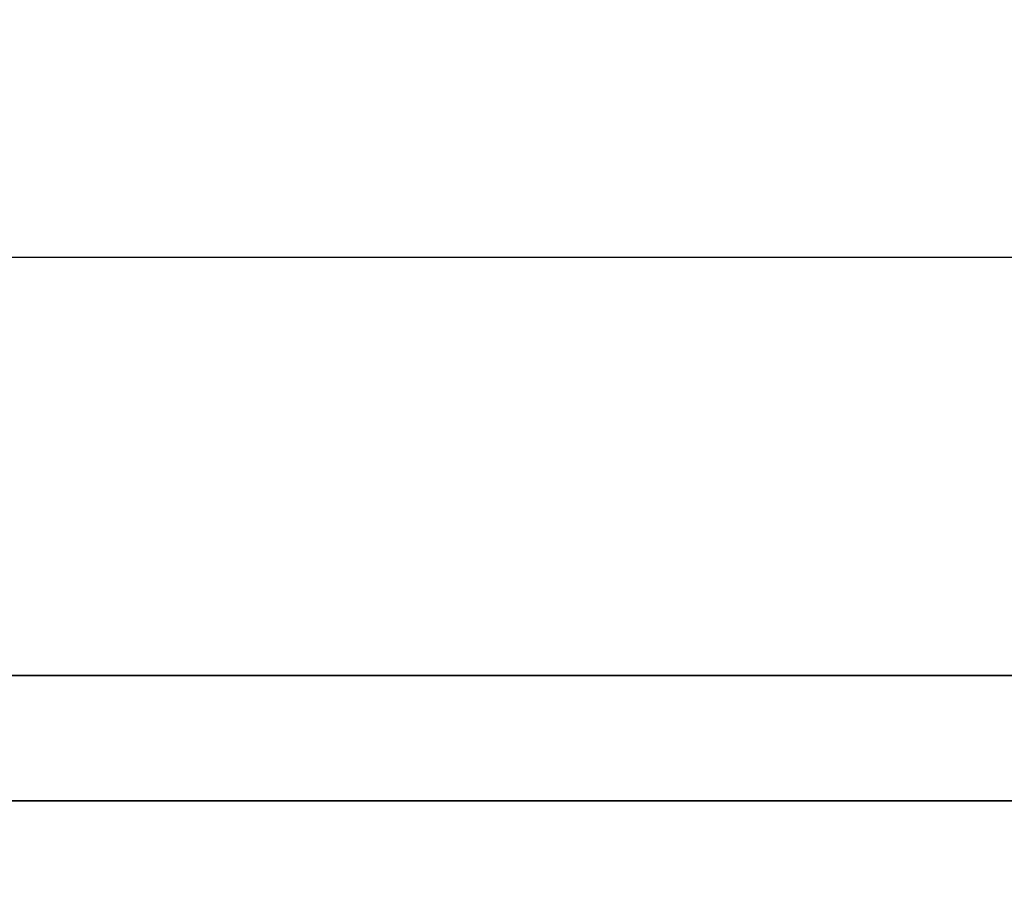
# Model space of a CAD drawing. Header units: centimetres. Extents: x 0.2 to 40.2, y 0.1 to 25.1.
# Tile 330 of 656: x 14.199654 to 14.200163, y 0.225228 to 0.22568. Entities that reach past the tile are written whole.
import ezdxf

# ---------------------------------------------------------------- set-up
doc = ezdxf.new("R2010")
doc.units = ezdxf.units.CM
doc.header["$LTSCALE"] = 2.54
doc.layers.get('0').update_dxf_attribs({"true_color": 0xff5454})

# ---------------------------------------------------------------- blocks, each defined once
blk = doc.blocks.new('P__ka _azienkowa 40cm.STL')
at = {"color": 0}
for p, q in [((22.19999847, 0.2250001, 11.72999954), (0.39999933, 0.22651925, 11.74736481)), ((18.2, 0.2250001, 11.72999954), (0.39999933, 0.22651925, 11.74736481)), ((22.19999847, 0.2250001, 11.72999954), (0.39999933, 0.22651925, 11.74736481)), ((18.2, 0.2250001, 11.72999954), (0.39999933, 0.22651925, 11.74736481)), ((18.2, 0.2250001, 3.12999992), (0.39999933, 0.22623091, 3.11435642)), ((18.2, 0.2250001, 3.12999992), (0.39999933, 0.22623091, 3.11435642))]:
    blk.add_line(p, q, dxfattribs=at)
mesh = blk.add_polyface(dxfattribs=at)
corners = [(40, 0.25659575, 11.91793823), (0.39999933, 0.2250001, 11.90320511), (40, 0.2250001, 11.90320511)]
mesh.append_faces([[corners[k] for k in face] for face in [(0, 1, 2)]], dxfattribs={"color": 0})
mesh = blk.add_polyface(dxfattribs=at)
corners = [(40, 0.25659575, 11.91793823), (0.39999933, 0.25659575, 11.91793823), (0.39999933, 0.2250001, 11.90320511)]
mesh.append_faces([[corners[k] for k in face] for face in [(0, 1, 2)]], dxfattribs={"color": 0})
mesh = blk.add_polyface(dxfattribs=at)
corners = [(40, 0.20744278, 2.96819649), (0.39999933, 0.23420155, 2.95179863), (40, 0.23420155, 2.95179863)]
mesh.append_faces([[corners[k] for k in face] for face in [(0, 1, 2)]], dxfattribs={"color": 0})
mesh = blk.add_polyface(dxfattribs=at)
corners = [(40, 0.20744278, 2.96819649), (0.39999933, 0.20744278, 2.96819649), (0.39999933, 0.23420155, 2.95179863)]
mesh.append_faces([[corners[k] for k in face] for face in [(0, 1, 2)]], dxfattribs={"color": 0})
mesh = blk.add_polyface(dxfattribs=at)
corners = [(40, 0.22651925, 11.74736481), (22.19999847, 0.2250001, 11.72999954), (0.39999933, 0.22651925, 11.74736481)]
mesh.append_faces([[corners[k] for k in face] for face in [(0, 1, 2)]], dxfattribs={"color": 0})
mesh = blk.add_polyface(dxfattribs=at)
corners = [(0.39999933, 0.22651925, 11.74736481), (22.19999847, 0.2250001, 11.72999954), (18.2, 0.2250001, 11.72999954)]
mesh.append_faces([[corners[k] for k in face] for face in [(0, 1, 2)]], dxfattribs={"color": 0})
mesh = blk.add_polyface(dxfattribs=at)
corners = [(0.39999933, 0.22651925, 11.74736481), (18.2, 0.2250001, 11.72999954), (14.2, 0.2250001, 11.72999954)]
mesh.append_faces([[corners[k] for k in face] for face in [(0, 1, 2)]], dxfattribs={"color": 0})
mesh = blk.add_polyface(dxfattribs=at)
corners = [(0.39999933, 0.22651925, 11.74736481), (14.2, 0.2250001, 11.72999954), (10.19999924, 0.2250001, 11.72999954)]
mesh.append_faces([[corners[k] for k in face] for face in [(0, 1, 2)]], dxfattribs={"color": 0})
mesh = blk.add_polyface(dxfattribs=at)
corners = [(14.2, 0.2250001, 3.12999992), (0.39999933, 0.22623091, 3.11435642), (10.19999924, 0.2250001, 3.12999992)]
mesh.append_faces([[corners[k] for k in face] for face in [(0, 1, 2)]], dxfattribs={"color": 0})
mesh = blk.add_polyface(dxfattribs=at)
corners = [(18.2, 0.2250001, 3.12999992), (0.39999933, 0.22623091, 3.11435642), (14.2, 0.2250001, 3.12999992)]
mesh.append_faces([[corners[k] for k in face] for face in [(0, 1, 2)]], dxfattribs={"color": 0})
mesh = blk.add_polyface(dxfattribs=at)
corners = [(18.2, 0.2250001, 3.12999992), (40, 0.22623091, 3.11435642), (0.39999933, 0.22623091, 3.11435642)]
mesh.append_faces([[corners[k] for k in face] for face in [(0, 1, 2)]], dxfattribs={"color": 0})

msp = doc.modelspace()

# ---------------------------------------------------------------- block references
at = {"color": 0}
msp.add_blockref('P__ka _azienkowa 40cm.STL', (0, 0), dxfattribs=at)

doc.saveas('drawing.dxf')
